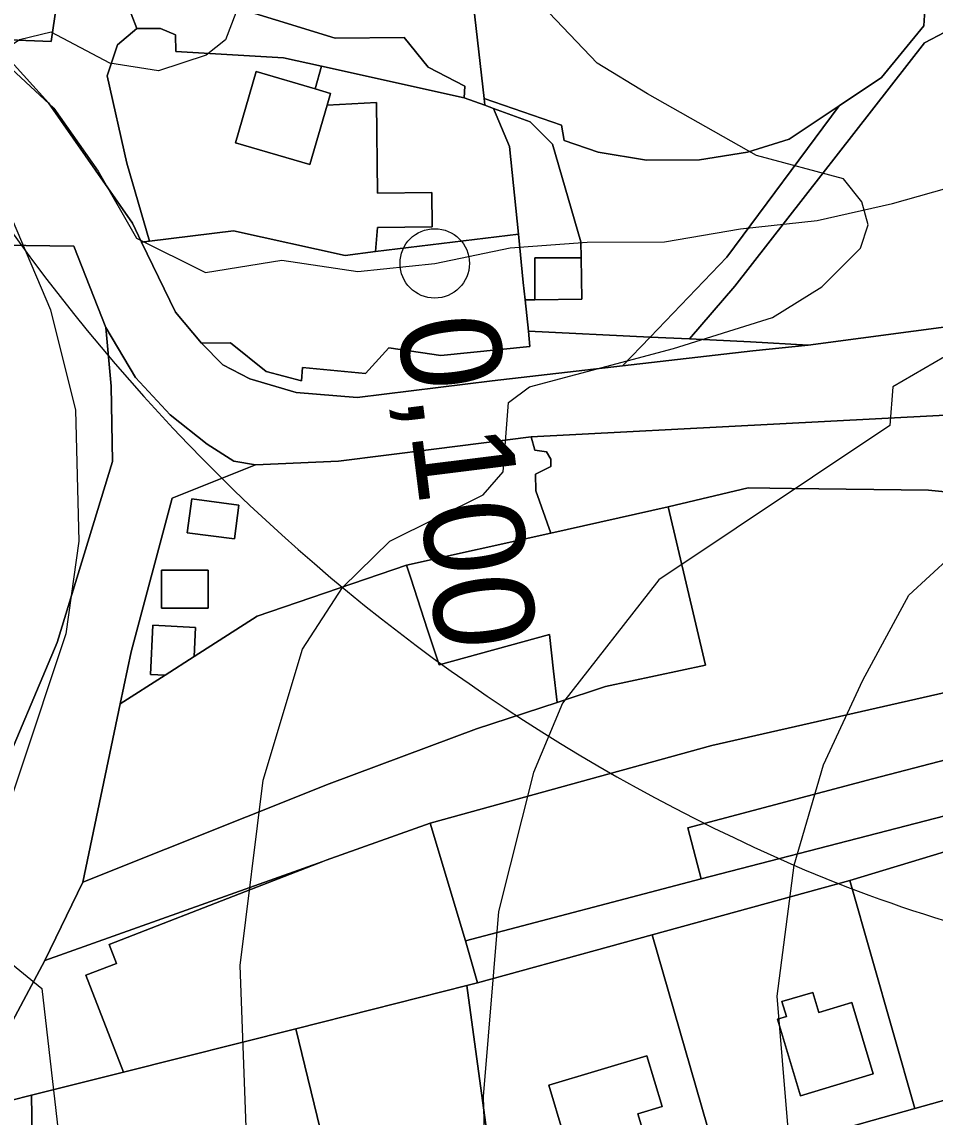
# Model space of a CAD drawing. Extents: x -510989 to -501240, y -1184665 to -1176089.
# Drawn here: x -509427.4 to -509309, y -1179558.7 to -1179416.7 of the extents above; entities that cross this region are included whole.
import ezdxf

# ---------------------------------------------------------------- set-up
doc = ezdxf.new("R2010")
doc.units = 0
for name, color, linetype in [('NAVRH_rozvodnice', 7, 'Continuous'), ('orna_puda', 7, 'Continuous'), ('ostatni_plocha_x_jina_plocha', 7, 'Continuous'), ('ostatni_plocha_x_manipulacni_plocha', 7, 'Continuous'), ('ostatni_plocha_x_neplodna_puda', 7, 'Continuous'), ('ostatni_plocha_x_ostatni_komunikace', 7, 'Continuous'), ('ostatni_plocha_x_silnice', 7, 'Continuous'), ('trasovani_toku', 7, 'Continuous'), ('trvaly_travni_porost', 7, 'Continuous'), ('vrstevnice_01', 7, 'Continuous'), ('vrstevnice_02', 7, 'Continuous'), ('zahrada', 7, 'Continuous'), ('zastavena_plocha_a_nadvori', 7, 'Continuous'), ('zastavena_plocha_a_nadvori_x_spolecny_dvur', 7, 'Continuous'), ('zastavena_plocha_a_nadvori_x_zboreniste', 7, 'Continuous')]:
    doc.layers.add(name, color=color, linetype=linetype)

msp = doc.modelspace()

# ---------------------------------------------------------------- linework, layer by layer
at = {"layer": 'NAVRH_rozvodnice'}
for centre, radius, start, end in [((-509229.64, -1179301.75), 244.6, 204.0197, 246.4643), ((-509256.44, -1179363.28), 177.49, 246.4643, 261.9128)]:
    msp.add_arc(centre, radius, start, end, dxfattribs=at)
at = {"layer": 'orna_puda'}
for points in [[(-509327.65, -1179477.17), (-509309.9, -1179477.4), (-509281.6, -1179480.2), (-509245.65, -1179492.18), (-509293.08, -1179500.3), (-509319.52, -1179506.31), (-509337.98, -1179510.5), (-509374.45, -1179520.55), (-509387.93, -1179525.36), (-509388.38, -1179525.52), (-509424.39, -1179538.36), (-509419.47, -1179528.2), (-509387.57, -1179515.47), (-509368.44, -1179508.33), (-509358.01, -1179504.91), (-509351.75, -1179502.85), (-509338.8, -1179500.09), (-509343.64, -1179479.55), (-509333.26, -1179477.1)], [(-509245.65, -1179492.18), (-509237.93, -1179494.37), (-509236.21, -1179495.78), (-509307.5, -1179512.29), (-509317.14, -1179514.83), (-509341.08, -1179521.15), (-509339.33, -1179527.78), (-509369.88, -1179535.84), (-509374.45, -1179520.55), (-509337.98, -1179510.5), (-509319.52, -1179506.31), (-509293.08, -1179500.3)], [(-509236.21, -1179495.78), (-509231.25, -1179499.83), (-509315.26, -1179521.56), (-509339.33, -1179527.78), (-509341.08, -1179521.15), (-509317.14, -1179514.83), (-509307.5, -1179512.29)], [(-509231.25, -1179499.83), (-509229.6, -1179501.17), (-509244, -1179504.99), (-509268.32, -1179512.35), (-509294.11, -1179520.14), (-509320.06, -1179527.99), (-509345.71, -1179535.05), (-509368.32, -1179541.27), (-509369.88, -1179535.84), (-509339.33, -1179527.78), (-509315.26, -1179521.56)]]:
    msp.add_lwpolyline(points, close=True, dxfattribs=at)
at = {"layer": 'ostatni_plocha_x_jina_plocha'}
for points in [[(-509437.38, -1179424.25), (-509428.83, -1179435.22), (-509429.98, -1179445.62), (-509420.63, -1179445.73), (-509416.51, -1179456.29), (-509415.8, -1179463.89), (-509415.64, -1179473.65), (-509422.82, -1179497.12), (-509430.76, -1179515.89), (-509437.85, -1179520.68), (-509438.62, -1179516.72), (-509435.52, -1179498.27), (-509432.52, -1179480.42), (-509430.81, -1179470.28), (-509431.67, -1179459.91), (-509432.55, -1179449.16), (-509436.1, -1179430.85)], [(-509184.82, -1179524.17), (-509178.64, -1179526.02), (-509170.97, -1179527.04), (-509180.42, -1179530.24), (-509186.69, -1179531.48), (-509194.89, -1179533.95), (-509195.07, -1179532.76), (-509201, -1179534.31), (-509220.28, -1179539.35), (-509219.66, -1179541.04), (-509262.14, -1179552.62), (-509307.67, -1179565.03), (-509351.31, -1179576.93), (-509364.4, -1179580.5), (-509365.47, -1179572.68), (-509337.14, -1179564.72), (-509311.64, -1179557.56), (-509285.87, -1179550.33), (-509260.34, -1179543.16), (-509235.33, -1179536.13), (-509204.74, -1179527.75), (-509187.29, -1179523.06)]]:
    msp.add_lwpolyline(points, close=True, dxfattribs=at)
at = {"layer": 'ostatni_plocha_x_manipulacni_plocha'}
for points in [[(-509415.42, -1179409.87), (-509411.38, -1179411.86), (-509402.13, -1179413.2), (-509402.25, -1179414.02), (-509386.76, -1179418.79), (-509377.83, -1179418.7), (-509374.74, -1179422.53), (-509369.97, -1179425.01), (-509370.07, -1179426.5), (-509388.56, -1179422.42), (-509393.46, -1179421.34), (-509407.43, -1179420.52), (-509407.47, -1179418.33), (-509409.42, -1179417.54), (-509412.49, -1179417.54)], [(-509388.56, -1179422.42), (-509370.07, -1179426.5), (-509367.37, -1179427.48), (-509366.25, -1179427.89), (-509364.19, -1179432.81), (-509363.03, -1179444.17), (-509381.54, -1179446.45), (-509381.27, -1179443.33), (-509374.19, -1179443.25), (-509374.23, -1179438.81), (-509381.29, -1179438.88), (-509381.41, -1179427.12), (-509387.8, -1179427.46), (-509387.36, -1179425.94), (-509389.39, -1179425.35)], [(-509367.47, -1179426.62), (-509357.46, -1179430.05), (-509357.1, -1179432.06), (-509352.71, -1179433.56), (-509346.44, -1179434.6), (-509339.56, -1179434.54), (-509333.34, -1179433.54), (-509327.93, -1179431.87), (-509321.45, -1179427.53), (-509336.03, -1179447.17), (-509345.95, -1179457.53), (-509361.74, -1179456.77), (-509362.16, -1179452.72), (-509360.92, -1179452.7), (-509354.81, -1179452.62), (-509354.89, -1179447.24), (-509354.92, -1179445.17), (-509358.59, -1179432.54), (-509361.5, -1179429.63), (-509366.25, -1179427.89), (-509367.37, -1179427.48)], [(-509345.95, -1179457.53), (-509349.53, -1179461.27), (-509366.43, -1179463.21), (-509383.93, -1179465.38), (-509391.81, -1179464.7), (-509397.83, -1179462.93), (-509401.32, -1179461.12), (-509404.1, -1179458.33), (-509400.34, -1179458.29), (-509395.73, -1179462), (-509391.16, -1179463.21), (-509390.99, -1179461.48), (-509382.86, -1179462.27), (-509379.84, -1179458.92), (-509373.07, -1179459.94), (-509361.54, -1179458.76), (-509361.74, -1179456.77)], [(-509340.86, -1179457.78), (-509332.96, -1179458.16), (-509325.47, -1179458.59), (-509332.63, -1179459.34), (-509349.53, -1179461.27), (-509345.95, -1179457.53)], [(-509381.98, -1179544.71), (-509369.73, -1179541.62), (-509365.47, -1179572.68), (-509398.27, -1179581.89), (-509400.09, -1179578.39), (-509385.16, -1179574.75), (-509391.88, -1179547.21)], [(-509414.21, -1179552.84), (-509391.88, -1179547.21), (-509385.16, -1179574.75), (-509400.09, -1179578.39), (-509400.7, -1179577.22), (-509425.73, -1179580.37), (-509426.15, -1179555.85)]]:
    msp.add_lwpolyline(points, close=True, dxfattribs=at)
at = {"layer": 'ostatni_plocha_x_neplodna_puda'}
msp.add_lwpolyline([(-509281.6, -1179480.2), (-509309.9, -1179477.4), (-509327.65, -1179477.17), (-509333.26, -1179477.1), (-509343.64, -1179479.55), (-509358.82, -1179482.94), (-509360.79, -1179477.49), (-509360.83, -1179475.33), (-509358.84, -1179474.32), (-509358.81, -1179473.38), (-509359.4, -1179472.4), (-509360.89, -1179472.2), (-509361.37, -1179470.48), (-509329.98, -1179468.83), (-509301.88, -1179467.35)], dxfattribs=at)
msp.add_lwpolyline([(-509431.6, -1179557.23), (-509426.15, -1179555.85), (-509425.73, -1179580.37), (-509422.43, -1179626.45), (-509424.86, -1179626.87), (-509423.03, -1179633.15), (-509416.44, -1179664.15), (-509412.44, -1179695.54), (-509408.18, -1179715.63), (-509408.79, -1179715.79), (-509409.25, -1179715.13), (-509422.11, -1179696.76), (-509433.73, -1179631.19), (-509437.92, -1179563.59), (-509430.36, -1179549.48)], close=True, dxfattribs=at)
at = {"layer": 'ostatni_plocha_x_ostatni_komunikace'}
for points in [[(-509206.62, -1179374.96), (-509195.12, -1179373.77), (-509194.51, -1179376.28), (-509221.07, -1179383.22), (-509241.96, -1179388.37), (-509275.63, -1179401.72), (-509307.75, -1179418.02), (-509310.41, -1179419.38), (-509334.98, -1179450.92), (-509340.86, -1179457.78), (-509345.95, -1179457.53), (-509336.03, -1179447.17), (-509321.45, -1179427.53), (-509315.98, -1179423.87), (-509310.5, -1179417.16), (-509310.37, -1179415.09), (-509288.08, -1179402.95), (-509269.44, -1179393.92), (-509242.33, -1179383.33)], [(-509435.29, -1179389.19), (-509438.5, -1179389.8), (-509441.01, -1179395.93), (-509435.43, -1179410.52), (-509429.01, -1179418.99), (-509423.59, -1179419.23), (-509420.86, -1179400.62), (-509420.35, -1179397.15), (-509419.58, -1179391.91), (-509418.29, -1179391.66), (-509419.33, -1179386.17)]]:
    msp.add_lwpolyline(points, close=True, dxfattribs=at)
msp.add_lwpolyline([(-509415.42, -1179409.87), (-509412.49, -1179417.54), (-509414.98, -1179419.64), (-509416.34, -1179423.65), (-509413.78, -1179434.99), (-509410.84, -1179445.09), (-509411.86, -1179445.22), (-509413.05, -1179442.76), (-509423.95, -1179427.16), (-509433.68, -1179416.39)], dxfattribs=at)
at = {"layer": 'ostatni_plocha_x_silnice'}
for points in [[(-509433.68, -1179416.39), (-509423.95, -1179427.16), (-509413.05, -1179442.76), (-509411.86, -1179445.22), (-509407.46, -1179454.31), (-509404.1, -1179458.33), (-509401.32, -1179461.12), (-509397.83, -1179462.93), (-509391.81, -1179464.7), (-509383.93, -1179465.38), (-509366.43, -1179463.21), (-509349.53, -1179461.27), (-509332.63, -1179459.34), (-509325.47, -1179458.59), (-509304.99, -1179455.84), (-509290.31, -1179452.73), (-509281.42, -1179450.86), (-509272.27, -1179447.34), (-509262.38, -1179442.04), (-509255.55, -1179436.19), (-509248, -1179424.52), (-509242.43, -1179418.45), (-509237.14, -1179415.74)], [(-509221.31, -1179427.02), (-509224.33, -1179426.12), (-509227.6, -1179426.81), (-509233.94, -1179430.34), (-509244.42, -1179441.17), (-509249.49, -1179446.42), (-509271.28, -1179457.69), (-509280.62, -1179461.86), (-509292.06, -1179465.9), (-509301.88, -1179467.35), (-509329.98, -1179468.83), (-509361.37, -1179470.48), (-509373.99, -1179472.08), (-509386.36, -1179473.64), (-509397.11, -1179474.11), (-509399.89, -1179473.61), (-509403.38, -1179471.44), (-509408.18, -1179467.61), (-509412.66, -1179462.78), (-509416.51, -1179456.29), (-509420.63, -1179445.73), (-509429.98, -1179445.62)], [(-509430.76, -1179515.89), (-509422.82, -1179497.12), (-509415.64, -1179473.65), (-509415.8, -1179463.89), (-509416.51, -1179456.29), (-509412.66, -1179462.78), (-509408.18, -1179467.61), (-509403.38, -1179471.44), (-509399.89, -1179473.61), (-509397.11, -1179474.11), (-509407.9, -1179478.44), (-509413.2, -1179498.35), (-509414.62, -1179505.1), (-509419.47, -1179528.2), (-509424.39, -1179538.36), (-509430.36, -1179549.48)]]:
    msp.add_lwpolyline(points, dxfattribs=at)
at = {"layer": 'trasovani_toku'}
for p, q in [((-509430.58, -1179421.03), (-509423.25, -1179427.84)), ((-509423.25, -1179427.84), (-509417.5, -1179436.02)), ((-509417.5, -1179436.02), (-509412.54, -1179444.71)), ((-509314.56, -1179440.21), (-509304.93, -1179437.51)), ((-509324.31, -1179442.41), (-509314.56, -1179440.21)), ((-509334.25, -1179443.48), (-509324.31, -1179442.41)), ((-509344.11, -1179445.17), (-509334.25, -1179443.48)), ((-509412.54, -1179444.71), (-509403.58, -1179449.14)), ((-509364.08, -1179445.95), (-509354.11, -1179445.22)), ((-509354.11, -1179445.22), (-509344.11, -1179445.17)), ((-509373.87, -1179447.98), (-509364.08, -1179445.95)), ((-509403.58, -1179449.14), (-509393.71, -1179447.55)), ((-509393.71, -1179447.55), (-509383.82, -1179449.03)), ((-509383.82, -1179449.03), (-509373.87, -1179447.98))]:
    msp.add_line(p, q, dxfattribs=at)
msp.add_circle((-509373.87, -1179447.98), 4.5, dxfattribs=at)
at = {"layer": 'trvaly_travni_porost'}
for points in [[(-509310.41, -1179419.38), (-509307.75, -1179418.02), (-509299.51, -1179438.92), (-509294.82, -1179447.27), (-509293.43, -1179448.96), (-509290.31, -1179452.73), (-509304.99, -1179455.84), (-509325.47, -1179458.59), (-509332.96, -1179458.16), (-509340.86, -1179457.78), (-509334.98, -1179450.92)], [(-509366.25, -1179427.89), (-509361.5, -1179429.63), (-509358.59, -1179432.54), (-509354.92, -1179445.17), (-509354.89, -1179447.24), (-509360.92, -1179447.24), (-509360.92, -1179452.7), (-509362.16, -1179452.72), (-509362.39, -1179450.44), (-509363.03, -1179444.17), (-509364.19, -1179432.81)]]:
    msp.add_lwpolyline(points, close=True, dxfattribs=at)
at = {"layer": 'vrstevnice_01'}
for points in [[(-509398.31, -1179560), (-509399.09, -1179539), (-509396.09, -1179515), (-509391, -1179498), (-509385.81, -1179490), (-509379.69, -1179484), (-509367.59, -1179478), (-509365, -1179475), (-509364.31, -1179466), (-509361.59, -1179464), (-509342.91, -1179459), (-509330.09, -1179455), (-509323.69, -1179451), (-509318.69, -1179446), (-509317.69, -1179443), (-509318.5, -1179440), (-509320.91, -1179437), (-509332.19, -1179434), (-509346.31, -1179426), (-509352.81, -1179422), (-509367.09, -1179407)], [(-509216.81, -1179689), (-509231.81, -1179687), (-509249.59, -1179681), (-509269.59, -1179669), (-509284.31, -1179657), (-509293.81, -1179646), (-509307.5, -1179625), (-509315.81, -1179608), (-509323.91, -1179584), (-509327.41, -1179568), (-509329.5, -1179543), (-509327.31, -1179526), (-509323.5, -1179513), (-509318.41, -1179502), (-509312.41, -1179491), (-509307, -1179486), (-509271.81, -1179461), (-509274.69, -1179454), (-509228.41, -1179424), (-509221.5, -1179416)]]:
    msp.add_lwpolyline(points, dxfattribs=at)
at = {"layer": 'vrstevnice_02'}
for points in [[(-509397.19, -1179409), (-509401, -1179419), (-509403.5, -1179421), (-509409.69, -1179423), (-509416, -1179422), (-509423.59, -1179418), (-509427.69, -1179419), (-509433.59, -1179423), (-509435.59, -1179426), (-509423.69, -1179454), (-509420.41, -1179467), (-509420, -1179484), (-509421.69, -1179496), (-509433.69, -1179532), (-509433.41, -1179535), (-509424.81, -1179542), (-509405.19, -1179713), (-509393.19, -1179727), (-509369, -1179750)], [(-509239.41, -1179414), (-509271.81, -1179435), (-509290.41, -1179450), (-509314.5, -1179464), (-509314.91, -1179469), (-509344.81, -1179489), (-509357.31, -1179505), (-509361.09, -1179514), (-509365.59, -1179532), (-509367.59, -1179556), (-509366.81, -1179583), (-509365.59, -1179585), (-509364.69, -1179596), (-509355.09, -1179633), (-509348.81, -1179650), (-509335.19, -1179673), (-509325.09, -1179686), (-509312.81, -1179698), (-509296.31, -1179706), (-509273.31, -1179712), (-509233.81, -1179717), (-509216.31, -1179722)]]:
    msp.add_lwpolyline(points, dxfattribs=at)
at = {"layer": 'zahrada'}
for points in [[(-509352.68, -1179387.54), (-509323.65, -1179379.22), (-509320.02, -1179391.16), (-509315.71, -1179402.9), (-509310.3, -1179413.94), (-509310.37, -1179415.09), (-509310.5, -1179417.16), (-509315.98, -1179423.87), (-509321.45, -1179427.53), (-509327.93, -1179431.87), (-509333.34, -1179433.54), (-509339.56, -1179434.54), (-509346.44, -1179434.6), (-509352.71, -1179433.56), (-509357.1, -1179432.06), (-509357.46, -1179430.05), (-509367.47, -1179426.62), (-509371.31, -1179392.88), (-509353.02, -1179387.64)], [(-509438.5, -1179389.8), (-509435.29, -1179389.19), (-509434.44, -1179394.36), (-509433.74, -1179398.57), (-509427.09, -1179397.47), (-509427.03, -1179400.73), (-509420.86, -1179400.62), (-509423.59, -1179419.23), (-509429.01, -1179418.99), (-509435.43, -1179410.52), (-509441.01, -1179395.93)], [(-509377.54, -1179487.11), (-509376.98, -1179488.81), (-509374.79, -1179495.48), (-509373.3, -1179500.02), (-509358.99, -1179496.1), (-509358.46, -1179500.84), (-509358.01, -1179504.91), (-509368.44, -1179508.33), (-509387.57, -1179515.47), (-509419.47, -1179528.2), (-509414.62, -1179505.1), (-509408.81, -1179501.37), (-509405.06, -1179498.97), (-509396.88, -1179493.72)], [(-509320.06, -1179527.99), (-509294.11, -1179520.14), (-509285.87, -1179550.33), (-509311.64, -1179557.56)], [(-509388.38, -1179525.52), (-509397.63, -1179529.12), (-509416.07, -1179536.3), (-509415.12, -1179538.74), (-509419.1, -1179540.29), (-509414.21, -1179552.84), (-509426.15, -1179555.85), (-509431.6, -1179557.23), (-509430.36, -1179549.48), (-509424.39, -1179538.36)], [(-509345.71, -1179535.05), (-509320.06, -1179527.99), (-509311.64, -1179557.56), (-509337.14, -1179564.72)], [(-509368.32, -1179541.27), (-509345.71, -1179535.05), (-509337.14, -1179564.72), (-509365.47, -1179572.68), (-509369.73, -1179541.62)], [(-509328.87, -1179543.7), (-509328.29, -1179545.62), (-509329.43, -1179545.96), (-509326.46, -1179555.9), (-509317.06, -1179553.08), (-509319.83, -1179543.83), (-509324.1, -1179545.11), (-509324.88, -1179542.5)], [(-509359.09, -1179554.55), (-509357.21, -1179560.78), (-509355.54, -1179560.28), (-509354.49, -1179563.78), (-509346.6, -1179561.39), (-509347.55, -1179558.24), (-509344.4, -1179557.29), (-509346.39, -1179550.71)]]:
    msp.add_lwpolyline(points, close=True, dxfattribs=at)
at = {"layer": 'zastavena_plocha_a_nadvori'}
for points in [[(-509397.02, -1179423.12), (-509389.39, -1179425.35), (-509387.36, -1179425.94), (-509387.8, -1179427.46), (-509390.05, -1179435.17), (-509399.71, -1179432.35)], [(-509410.84, -1179445.09), (-509399.94, -1179443.75), (-509385.48, -1179446.94), (-509381.54, -1179446.45), (-509363.03, -1179444.17), (-509362.39, -1179450.44), (-509362.16, -1179452.72), (-509361.74, -1179456.77), (-509361.54, -1179458.76), (-509373.07, -1179459.94), (-509379.84, -1179458.92), (-509382.86, -1179462.27), (-509390.99, -1179461.48), (-509391.16, -1179463.21), (-509395.73, -1179462), (-509400.34, -1179458.29), (-509404.1, -1179458.33), (-509407.46, -1179454.31), (-509411.86, -1179445.22)], [(-509354.89, -1179447.24), (-509354.81, -1179452.62), (-509360.92, -1179452.7), (-509360.92, -1179447.24)], [(-509361.37, -1179470.48), (-509360.89, -1179472.2), (-509359.4, -1179472.4), (-509358.81, -1179473.38), (-509358.84, -1179474.32), (-509360.83, -1179475.33), (-509360.79, -1179477.49), (-509358.82, -1179482.94), (-509377.54, -1179487.11), (-509396.88, -1179493.72), (-509405.06, -1179498.97), (-509404.86, -1179495.18), (-509410.39, -1179494.89), (-509410.73, -1179501.27), (-509408.81, -1179501.37), (-509414.62, -1179505.1), (-509413.2, -1179498.35), (-509407.9, -1179478.44), (-509397.11, -1179474.11), (-509386.36, -1179473.64), (-509373.99, -1179472.08)], [(-509405.37, -1179478.51), (-509405.96, -1179482.9), (-509399.82, -1179483.71), (-509399.24, -1179479.32)], [(-509405.37, -1179478.51), (-509399.24, -1179479.32), (-509399.82, -1179483.71), (-509405.96, -1179482.9)], [(-509343.64, -1179479.55), (-509338.8, -1179500.09), (-509351.75, -1179502.85), (-509358.01, -1179504.91), (-509358.46, -1179500.84), (-509358.99, -1179496.1), (-509373.3, -1179500.02), (-509374.79, -1179495.48), (-509376.98, -1179488.81), (-509377.54, -1179487.11), (-509358.82, -1179482.94)], [(-509409.3, -1179487.76), (-509409.3, -1179492.67), (-509403.22, -1179492.67), (-509403.22, -1179487.76)], [(-509409.3, -1179487.76), (-509403.22, -1179487.76), (-509403.22, -1179492.67), (-509409.3, -1179492.67)], [(-509404.86, -1179495.18), (-509405.06, -1179498.97), (-509408.81, -1179501.37), (-509410.73, -1179501.27), (-509410.39, -1179494.89)], [(-509387.93, -1179525.36), (-509374.45, -1179520.55), (-509369.88, -1179535.84), (-509368.32, -1179541.27), (-509369.73, -1179541.62), (-509381.98, -1179544.71), (-509391.88, -1179547.21), (-509414.21, -1179552.84), (-509419.1, -1179540.29), (-509415.12, -1179538.74), (-509416.07, -1179536.3), (-509397.63, -1179529.12), (-509388.38, -1179525.52)], [(-509328.87, -1179543.7), (-509324.88, -1179542.5), (-509324.1, -1179545.11), (-509319.83, -1179543.83), (-509317.06, -1179553.08), (-509326.46, -1179555.9), (-509329.43, -1179545.96), (-509328.29, -1179545.62)], [(-509359.09, -1179554.55), (-509346.39, -1179550.71), (-509344.4, -1179557.29), (-509347.55, -1179558.24), (-509346.6, -1179561.39), (-509354.49, -1179563.78), (-509355.54, -1179560.28), (-509357.21, -1179560.78)]]:
    msp.add_lwpolyline(points, close=True, dxfattribs=at)
at = {"layer": 'zastavena_plocha_a_nadvori_x_spolecny_dvur'}
msp.add_lwpolyline([(-509383.39, -1179394.17), (-509371.31, -1179392.88), (-509367.47, -1179426.62), (-509367.37, -1179427.48), (-509370.07, -1179426.5), (-509369.97, -1179425.01), (-509374.74, -1179422.53), (-509377.83, -1179418.7), (-509386.76, -1179418.79), (-509402.25, -1179414.02), (-509402.13, -1179413.2), (-509411.38, -1179411.86), (-509415.42, -1179409.87), (-509414.48, -1179403.63), (-509408, -1179404.32), (-509408, -1179408.87), (-509395.57, -1179408.87), (-509395.57, -1179399.28), (-509395.57, -1179398.18), (-509400.61, -1179398.18), (-509400.61, -1179394.4)], close=True, dxfattribs=at)
at = {"layer": 'zastavena_plocha_a_nadvori_x_zboreniste'}
msp.add_lwpolyline([(-509412.49, -1179417.54), (-509409.42, -1179417.54), (-509407.47, -1179418.33), (-509407.43, -1179420.52), (-509393.46, -1179421.34), (-509388.56, -1179422.42), (-509389.39, -1179425.35), (-509397.02, -1179423.12), (-509399.71, -1179432.35), (-509390.05, -1179435.17), (-509387.8, -1179427.46), (-509381.41, -1179427.12), (-509381.29, -1179438.88), (-509374.23, -1179438.81), (-509374.19, -1179443.25), (-509381.27, -1179443.33), (-509381.54, -1179446.45), (-509385.48, -1179446.94), (-509399.94, -1179443.75), (-509410.84, -1179445.09), (-509413.78, -1179434.99), (-509416.34, -1179423.65), (-509414.98, -1179419.64)], close=True, dxfattribs=at)

# ---------------------------------------------------------------- texts
at = {"layer": 'trasovani_toku'}
msp.add_text('0,100', height=13, rotation=277.1221, dxfattribs=at).set_placement((-509378.76, -1179455.48))

doc.saveas('drawing.dxf')
